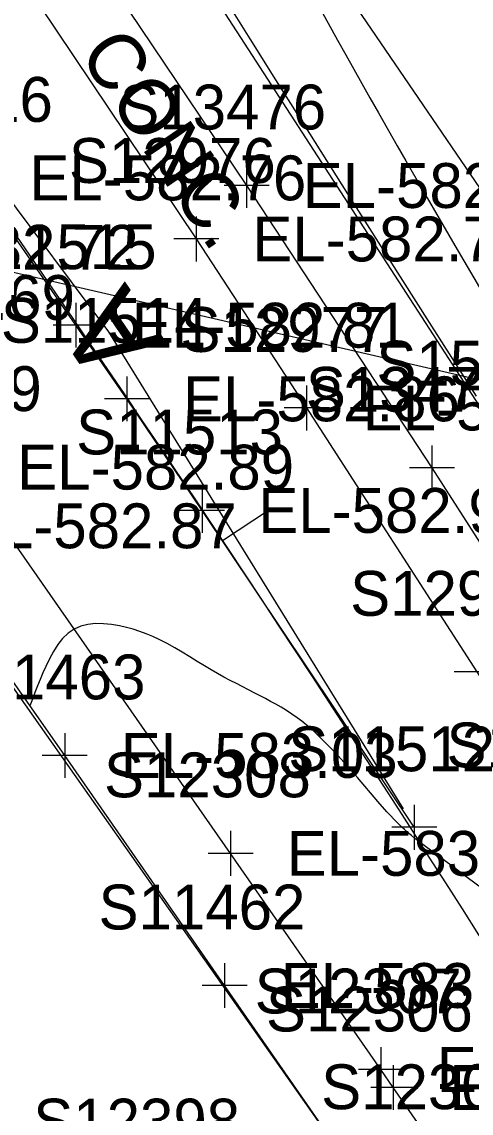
# Model space of a CAD drawing. Extents: x 1729869 to 1735532, y 648588 to 653771.
# Drawn here: x 1731519.3 to 1731559.4, y 651592.9 to 651690.2 of the extents above; entities that cross this region are included whole.
import ezdxf

# ---------------------------------------------------------------- set-up
doc = ezdxf.new("R2010")
doc.units = 0
for name, color, linetype in [('SURVEY - CENTERLINE - Preliminary', 7, 'Continuous'), ('SURVEY - CENTERLINE - Preliminary Text', 7, 'Continuous'), ('SURVEY - CONTOURS - Intermediate with optional Text', 7, 'Continuous'), ('SURVEY - DRAINAGE - Area Shapes', 7, 'Continuous'), ('SURVEY - DRAINAGE - Storm Sewer', 7, 'Continuous'), ('SURVEY - DTM - Breaklines', 7, 'Continuous'), ('SURVEY - DTM - Breaklines - Points - Numbers', 7, 'Continuous'), ('SURVEY - ROADSIDE BARRIERS - Points - Elevations', 7, 'Continuous'), ('SURVEY - ROADSIDE BARRIERS - Points - Locators', 7, 'Continuous'), ('SURVEY - ROADSIDE BARRIERS - Points - Numbers', 7, 'Continuous'), ('SURVEY - ROADSIDE BARRIERS with Text', 7, 'Continuous'), ('SURVEY - TRAFFIC CONTROL - Pavement Marking - Points - Elevations', 7, 'Continuous'), ('SURVEY - TRAFFIC CONTROL - Pavement Marking - Points - Locators', 7, 'Continuous'), ('SURVEY - TRAFFIC CONTROL - Pavement Marking - Points - Numbers', 7, 'Continuous'), ('SURVEY - TRAFFIC CONTROL - Pavement Marking with Text', 7, 'Continuous'), ('SURVEY - TRANSPORTATION - Features', 7, 'Continuous'), ('SURVEY - TRANSPORTATION - Features - Points - Elevations', 7, 'Continuous'), ('SURVEY - TRANSPORTATION - Features - Points - Locators', 7, 'Continuous'), ('SURVEY - TRANSPORTATION - Features - Points - Numbers', 7, 'Continuous'), ('SURVEY - TRANSPORTATION - Features Text', 7, 'Continuous'), ('SURVEY - TRANSPORTATION - Roads', 7, 'Continuous'), ('SURVEY - TRANSPORTATION - Roads - Points - Elevations', 7, 'Continuous'), ('SURVEY - TRANSPORTATION - Roads - Points - Locators', 7, 'Continuous'), ('SURVEY - TRANSPORTATION - Roads - Points - Numbers', 7, 'Continuous')]:
    doc.layers.add(name, color=color, linetype=linetype)

msp = doc.modelspace()

# ---------------------------------------------------------------- linework, layer by layer
at = {"layer": 'SURVEY - CENTERLINE - Preliminary'}
msp.add_arc((1729871.573, 650536.893), 2000, 31.700634, 36.727042, dxfattribs=at)
at = {"layer": 'SURVEY - CENTERLINE - Preliminary Text'}
for p, q in [((1731497.154, 651702.616), (1731527.054, 651662.542)), ((1731527.054, 651662.542), (1731553.329, 651620.001)), ((1731537.237, 651643.944), (1731541.401, 651646.712))]:
    msp.add_line(p, q, dxfattribs=at)
at = {"layer": 'SURVEY - CONTOURS - Intermediate with optional Text'}
for points in [[(1731559.879, 651656.817), (1731555.695, 651663.384), (1731552.118, 651669.013), (1731548.412, 651674.861), (1731545.014, 651680.234), (1731541.994, 651685.022), (1731539.703, 651688.672), (1731537.153, 651692.752)], [(1731545.997, 651691.26), (1731547.483, 651688.563), (1731548.208, 651687.258), (1731550.365, 651683.415), (1731551.122, 651682.08), (1731552.792, 651679.145), (1731553.572, 651677.787), (1731555.472, 651674.49), (1731557.942, 651670.242), (1731560.433, 651665.993)], [(1731560.408, 651612.856), (1731559.047, 651613.887), (1731557.702, 651614.881), (1731556.442, 651615.805), (1731555.204, 651616.722), (1731554.725, 651617.086), (1731554.383, 651617.352), (1731554.061, 651617.612), (1731553.851, 651617.788), (1731553.641, 651617.969), (1731553.437, 651618.152), (1731553.246, 651618.329), (1731552.975, 651618.591), (1731552.791, 651618.776), (1731552.505, 651619.072), (1731552.205, 651619.394), (1731551.888, 651619.745), (1731551.085, 651620.659), (1731549.252, 651622.787), (1731548.276, 651623.902), (1731547.294, 651624.985), (1731546.333, 651625.987), (1731545.909, 651626.404), (1731545.494, 651626.796), (1731545.086, 651627.162), (1731544.684, 651627.504), (1731544.288, 651627.823), (1731543.895, 651628.12), (1731543.412, 651628.459), (1731542.932, 651628.771), (1731542.457, 651629.059), (1731541.984, 651629.329), (1731541.515, 651629.585), (1731541.048, 651629.833), (1731540.042, 651630.359), (1731538.474, 651631.171), (1731537.921, 651631.46), (1731537.357, 651631.76), (1731536.783, 651632.073), (1731536.201, 651632.402), (1731535.612, 651632.747), (1731534.964, 651633.143), (1731534.308, 651633.552), (1731533.643, 651633.963), (1731532.968, 651634.367), (1731532.281, 651634.754), (1731531.58, 651635.114), (1731531.011, 651635.376), (1731530.434, 651635.615), (1731529.849, 651635.829), (1731529.257, 651636.017), (1731528.659, 651636.179), (1731528.056, 651636.314), (1731527.328, 651636.438), (1731526.604, 651636.511), (1731525.898, 651636.519), (1731525.22, 651636.451), (1731524.58, 651636.295), (1731523.992, 651636.04), (1731523.454, 651635.671), (1731522.973, 651635.205), (1731522.54, 651634.657), (1731522.149, 651634.046), (1731521.792, 651633.388), (1731521.462, 651632.701), (1731521.208, 651632.128), (1731520.965, 651631.549), (1731520.73, 651630.964), (1731520.502, 651630.375), (1731520.279, 651629.783), (1731520.058, 651629.189)]]:
    msp.add_lwpolyline(points, dxfattribs=at)
at = {"layer": 'SURVEY - DRAINAGE - Area Shapes'}
msp.add_lwpolyline([(1731574.267, 651551.607), (1731489.198, 651672.564), (1731551.034, 651717.218), (1731642.928, 651558.819)], close=True, dxfattribs=at)
at = {"layer": 'SURVEY - DRAINAGE - Storm Sewer'}
msp.add_line((1731576.744, 651654.393), (1731506.983, 651670.528), dxfattribs=at)
at = {"layer": 'SURVEY - DTM - Breaklines'}
for points in [[(1731334.173, 651982.596), (1731340.694, 651974.7), (1731370.886, 651934.84), (1731402.73, 651896.208), (1731431.321, 651855.159), (1731462.856, 651816.298), (1731496.995, 651790.22), (1731518.354, 651743.794), (1731543.329, 651700.057), (1731571.518, 651658.721), (1731573.975, 651653.989)], [(1731329.074, 651966.061), (1731359.729, 651926.546), (1731391.78, 651888.069), (1731423.005, 651848.978), (1731455.159, 651810.576), (1731479.951, 651777.549), (1731506.268, 651734.811), (1731535.375, 651694.144), (1731562.198, 651652.748), (1731588.043, 651609.921), (1731613.605, 651566.913), (1731639.146, 651523.891), (1731667.1, 651482.416), (1731693.639, 651440.035), (1731719.242, 651397.052), (1731747.215, 651355.589), (1731769.127, 651321.344), (1731788.96, 651288.223), (1731795.994, 651292.731)]]:
    msp.add_lwpolyline(points, dxfattribs=at)
at = {"layer": 'SURVEY - ROADSIDE BARRIERS - Points - Locators'}
for p, q in [((1731523.156, 651626.765), (1731523.156, 651622.765)), ((1731525.156, 651624.765), (1731521.156, 651624.765)), ((1731537.413, 651606.244), (1731537.413, 651602.244)), ((1731539.413, 651604.244), (1731535.413, 651604.244))]:
    msp.add_line(p, q, dxfattribs=at)
at = {"layer": 'SURVEY - ROADSIDE BARRIERS with Text'}
msp.add_lwpolyline([(1731564.877, 651562.344), (1731565.832, 651563.13), (1731551.673, 651583.715), (1731537.413, 651604.244), (1731523.156, 651624.765), (1731508.815, 651645.244), (1731494.382, 651665.606), (1731484.371, 651679.564), (1731479.414, 651687.057), (1731477.06, 651690.553), (1731475.312, 651692.979), (1731469.638, 651700.008), (1731465.088, 651706.151), (1731450.585, 651726.435), (1731445.789, 651733.508), (1731436.551, 651747.429), (1731433.748, 651751.381)], dxfattribs=at)
at = {"layer": 'SURVEY - TRAFFIC CONTROL - Pavement Marking - Points - Locators'}
for p, q in [((1731524.142, 651665.137), (1731524.142, 651661.137)), ((1731526.142, 651663.137), (1731522.142, 651663.137)), ((1731528.707, 651658.567), (1731528.707, 651654.567)), ((1731530.707, 651656.567), (1731526.707, 651656.567)), ((1731535.416, 651648.616), (1731535.416, 651644.616)), ((1731537.416, 651646.616), (1731533.416, 651646.616)), ((1731554.321, 651620.355), (1731554.321, 651616.355)), ((1731556.321, 651618.355), (1731552.321, 651618.355))]:
    msp.add_line(p, q, dxfattribs=at)
at = {"layer": 'SURVEY - TRAFFIC CONTROL - Pavement Marking with Text'}
msp.add_lwpolyline([(1731554.321, 651618.355), (1731535.416, 651646.616), (1731528.707, 651656.567), (1731524.142, 651663.137), (1731515.012, 651676.277), (1731502.408, 651694.31), (1731480.294, 651725.214), (1731466.027, 651744.515), (1731446.928, 651770.193), (1731442.141, 651776.602), (1731426.55, 651797.411), (1731415.733, 651811.798), (1731407.336, 651823.001), (1731397.767, 651835.825), (1731391.786, 651843.839), (1731389.825, 651846.468)], dxfattribs=at)
at = {"layer": 'SURVEY - TRANSPORTATION - Features'}
msp.add_lwpolyline([(1731488.583, 651750.084), (1731505.82, 651725.418), (1731522.61, 651700.555), (1731539.376, 651675.596), (1731555.896, 651650.419), (1731572.103, 651625.11), (1731588.174, 651599.752), (1731603.915, 651574.173), (1731619.68, 651548.614), (1731635.384, 651523.051), (1731651.111, 651497.511), (1731666.851, 651471.969), (1731681.519, 651448.187), (1731693.14, 651429.418), (1731705.36, 651409.566), (1731719.947, 651387.218), (1731733.738, 651366.345), (1731747.606, 651345.527), (1731775.267, 651303.843)], dxfattribs=at)
at = {"layer": 'SURVEY - TRANSPORTATION - Features - Points - Locators'}
for p, q in [((1731539.376, 651677.596), (1731539.376, 651673.596)), ((1731541.376, 651675.596), (1731537.376, 651675.596)), ((1731555.896, 651652.419), (1731555.896, 651648.419)), ((1731557.896, 651650.419), (1731553.896, 651650.419))]:
    msp.add_line(p, q, dxfattribs=at)
at = {"layer": 'SURVEY - TRANSPORTATION - Roads'}
for points in [[(1731744.158, 651307.508), (1731731.33, 651327.793), (1731710.874, 651359.819), (1731700.051, 651376.639), (1731685.94, 651398.479), (1731660.515, 651436.817), (1731640.397, 651466.674), (1731628.012, 651484.858), (1731617.877, 651499.735), (1731612.252, 651508.002), (1731596.505, 651531.157), (1731579.795, 651555.639), (1731571.338, 651567.896), (1731565.837, 651575.848), (1731557.261, 651588.211), (1731552.451, 651595.146), (1731551.336, 651596.754), (1731537.948, 651616.028), (1731513.922, 651650.479), (1731500.074, 651670.082), (1731489.623, 651684.738), (1731461.65, 651723.748), (1731447.492, 651743.127), (1731435.618, 651759.222)], [(1731473.705, 651759.831), (1731495.592, 651728.764), (1731519.308, 651694.098), (1731534.884, 651670.829), (1731544.725, 651655.757), (1731559.893, 651632.22), (1731568.454, 651618.701), (1731583.36, 651594.996), (1731599.207, 651569.522), (1731613.897, 651545.682), (1731624.386, 651528.652), (1731644.321, 651496.299), (1731671.649, 651452.056), (1731687.333, 651426.479), (1731701.999, 651402.626), (1731716.708, 651378.798), (1731725.118, 651365.186), (1731752.422, 651320.929)]]:
    msp.add_lwpolyline(points, dxfattribs=at)
at = {"layer": 'SURVEY - TRANSPORTATION - Roads - Points - Locators'}
for p, q in [((1731534.884, 651672.829), (1731534.884, 651668.829)), ((1731536.884, 651670.829), (1731532.884, 651670.829)), ((1731544.725, 651657.757), (1731544.725, 651653.757)), ((1731546.725, 651655.757), (1731542.725, 651655.757)), ((1731561.893, 651632.22), (1731557.893, 651632.22)), ((1731537.948, 651618.028), (1731537.948, 651614.028)), ((1731539.948, 651616.028), (1731535.948, 651616.028)), ((1731551.336, 651598.754), (1731551.336, 651594.754)), ((1731553.336, 651596.754), (1731549.336, 651596.754)), ((1731552.451, 651597.146), (1731552.451, 651593.146)), ((1731554.451, 651595.146), (1731550.451, 651595.146))]:
    msp.add_line(p, q, dxfattribs=at)

# ---------------------------------------------------------------- texts
at = {"layer": 'SURVEY - CENTERLINE - Preliminary Text'}
msp.add_text('A', height=7.5, rotation=124.21384, dxfattribs=at).set_placement((1731532.264, 651661.549))
at = {"layer": 'SURVEY - DTM - Breaklines - Points - Numbers'}
msp.add_text('S15079', height=4, dxfattribs=at).set_placement((1731550.943, 651657.748))
at = {"layer": 'SURVEY - ROADSIDE BARRIERS - Points - Elevations'}
for s, p in [('EL-582.69', (1731499.382, 651663.606)), ('EL-582.87', (1731513.815, 651643.244)), ('EL-583.03', (1731528.156, 651622.765)), ('EL-583.19', (1731542.413, 651602.244))]:
    msp.add_text(s, height=4, dxfattribs=at).set_placement(p)
at = {"layer": 'SURVEY - ROADSIDE BARRIERS - Points - Numbers'}
for s, p in [('S11463', (1731511.916, 651629.765)), ('S11462', (1731526.173, 651609.244))]:
    msp.add_text(s, height=4, dxfattribs=at).set_placement(p)
at = {"layer": 'SURVEY - TRAFFIC CONTROL - Pavement Marking - Points - Elevations'}
for s, p in [('EL-582.76', (1731520.012, 651674.277)), ('EL-582.81', (1731529.142, 651661.137)), ('EL-582.86', (1731533.707, 651654.567)), ('EL-582.91', (1731540.416, 651644.616))]:
    msp.add_text(s, height=4, dxfattribs=at).set_placement(p)
at = {"layer": 'SURVEY - TRAFFIC CONTROL - Pavement Marking - Points - Numbers'}
for s, p in [('S11516', (1731503.662, 651681.277)), ('S11515', (1731512.902, 651668.137)), ('S11514', (1731517.467, 651661.567)), ('S11513', (1731524.176, 651651.616)), ('S11512', (1731543.081, 651623.355))]:
    msp.add_text(s, height=4, dxfattribs=at).set_placement(p)
at = {"layer": 'SURVEY - TRANSPORTATION - Features - Points - Elevations'}
msp.add_text('EL-582.55', height=4, dxfattribs=at).set_placement((1731544.376, 651673.596))
at = {"layer": 'SURVEY - TRANSPORTATION - Features - Points - Numbers'}
for s, p in [('S13476', (1731528.026, 651680.596)), ('S13477', (1731544.656, 651655.419))]:
    msp.add_text(s, height=4, dxfattribs=at).set_placement(p)
at = {"layer": 'SURVEY - TRANSPORTATION - Features Text'}
msp.add_text('CONC.', height=5, rotation=303.8909, dxfattribs=at).set_placement((1731524.334, 651687.364))
at = {"layer": 'SURVEY - TRANSPORTATION - Roads - Points - Elevations'}
for s, p in [('EL-582.78', (1731539.884, 651668.829)), ('EL-582.72', (1731505.074, 651668.082)), ('EL-582.78', (1731549.725, 651653.757)), ('EL-582.89', (1731518.922, 651648.479)), ('EL-583.16', (1731542.948, 651614.028)), ('EL-583.23', (1731556.336, 651594.754)), ('EL-583.23', (1731557.451, 651593.146))]:
    msp.add_text(s, height=4, dxfattribs=at).set_placement(p)
at = {"layer": 'SURVEY - TRANSPORTATION - Roads - Points - Numbers'}
for s, p in [('S12976', (1731523.534, 651675.829)), ('S12977', (1731533.485, 651660.757)), ('S12309', (1731502.667, 651655.479)), ('S12978', (1731548.606, 651637.22)), ('S12979', (1731557.199, 651623.701)), ('S12308', (1731526.661, 651621.028)), ('S12307', (1731540.096, 651601.754)), ('S12306', (1731541.101, 651600.146)), ('S12305', (1731546.021, 651593.211)), ('S12398', (1731520.353, 651590.149))]:
    msp.add_text(s, height=4, dxfattribs=at).set_placement(p)

doc.saveas('drawing.dxf')
